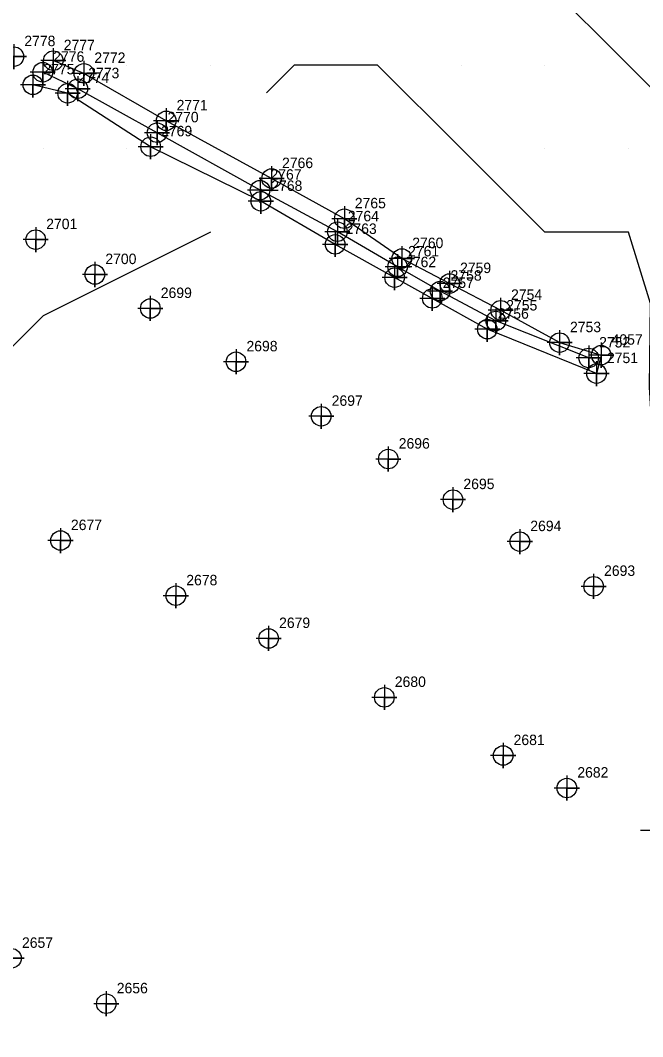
# Model space of a CAD drawing. Extents: x 2062781 to 2066835, y 358981 to 366501.
# Drawn here: x 2064893.4 to 2065042.3, y 362747.2 to 362990.5 of the extents above; entities that cross this region are included whole.
import ezdxf

# ---------------------------------------------------------------- set-up
doc = ezdxf.new("R2010")
doc.units = 0
for name, color, linetype in [('Exist DTM Breakline', 7, 'Continuous'), ('Exist DTM Breakline Cogo Number', 7, 'Continuous'), ('Exist DTM Breakline Cogo Point CELL', 7, 'Continuous'), ('Exist DTM Regular Point CELL', 7, 'Continuous'), ('Exist DTM Regular Point Cogo Number', 7, 'Continuous'), ('Exist DTM Ridgeline', 7, 'Continuous'), ('Exist DTM Ridgeline Cogo Number', 7, 'Continuous'), ('Exist DTM Ridgeline Cogo Point CELL', 7, 'Continuous'), ('PH Exist DTM Breakline', 7, 'Continuous'), ('PH Exist DTM Point', 7, 'Continuous')]:
    doc.layers.add(name, color=color, linetype=linetype)

msp = doc.modelspace()

# ---------------------------------------------------------------- linework, layer by layer
at = {"layer": 'Exist DTM Breakline'}
msp.add_lwpolyline([(2065029.34, 362909.68), (2065007.12, 362918.53), (2064993.8, 362925.67), (2064983.64, 362931.48), (2064969.23, 362939.88), (2064950.72, 362949.83), (2064926.1, 362963.57), (2064907.13, 362974.11), (2064898.75, 362978.05)], dxfattribs=at)
at = {"layer": 'Exist DTM Breakline Cogo Point CELL'}
for points in [[(2064898.75, 362981.05), (2064898.75, 362975.05), (2064898.75, 362978.05), (2064901.75, 362978.05), (2064895.75, 362978.05)], [(2064898.75, 362981.05), (2064898.75, 362975.05), (2064898.75, 362978.05), (2064901.75, 362978.05), (2064895.75, 362978.05)], [(2064898.75, 362981.05), (2064898.75, 362975.05), (2064898.75, 362978.05), (2064901.75, 362978.05), (2064895.75, 362978.05)], [(2064907.13, 362977.11), (2064907.13, 362971.11), (2064907.13, 362974.11), (2064910.13, 362974.11), (2064904.13, 362974.11)], [(2064907.13, 362977.11), (2064907.13, 362971.11), (2064907.13, 362974.11), (2064910.13, 362974.11), (2064904.13, 362974.11)], [(2064907.13, 362977.11), (2064907.13, 362971.11), (2064907.13, 362974.11), (2064910.13, 362974.11), (2064904.13, 362974.11)], [(2064926.1, 362966.57), (2064926.1, 362960.57), (2064926.1, 362963.57), (2064929.1, 362963.57), (2064923.1, 362963.57)], [(2064926.1, 362966.57), (2064926.1, 362960.57), (2064926.1, 362963.57), (2064929.1, 362963.57), (2064923.1, 362963.57)], [(2064926.1, 362966.57), (2064926.1, 362960.57), (2064926.1, 362963.57), (2064929.1, 362963.57), (2064923.1, 362963.57)], [(2064950.72, 362952.83), (2064950.72, 362946.83), (2064950.72, 362949.83), (2064953.72, 362949.83), (2064947.72, 362949.83)], [(2064950.72, 362952.83), (2064950.72, 362946.83), (2064950.72, 362949.83), (2064953.72, 362949.83), (2064947.72, 362949.83)], [(2064950.72, 362952.83), (2064950.72, 362946.83), (2064950.72, 362949.83), (2064953.72, 362949.83), (2064947.72, 362949.83)], [(2064969.23, 362942.88), (2064969.23, 362936.88), (2064969.23, 362939.88), (2064972.23, 362939.88), (2064966.23, 362939.88)], [(2064969.23, 362942.88), (2064969.23, 362936.88), (2064969.23, 362939.88), (2064972.23, 362939.88), (2064966.23, 362939.88)], [(2064969.23, 362942.88), (2064969.23, 362936.88), (2064969.23, 362939.88), (2064972.23, 362939.88), (2064966.23, 362939.88)], [(2064983.64, 362934.48), (2064983.64, 362928.48), (2064983.64, 362931.48), (2064986.64, 362931.48), (2064980.64, 362931.48)], [(2064983.64, 362934.48), (2064983.64, 362928.48), (2064983.64, 362931.48), (2064986.64, 362931.48), (2064980.64, 362931.48)], [(2064983.64, 362934.48), (2064983.64, 362928.48), (2064983.64, 362931.48), (2064986.64, 362931.48), (2064980.64, 362931.48)], [(2064993.8, 362928.67), (2064993.8, 362922.67), (2064993.8, 362925.67), (2064996.8, 362925.67), (2064990.8, 362925.67)], [(2064993.8, 362928.67), (2064993.8, 362922.67), (2064993.8, 362925.67), (2064996.8, 362925.67), (2064990.8, 362925.67)], [(2064993.8, 362928.67), (2064993.8, 362922.67), (2064993.8, 362925.67), (2064996.8, 362925.67), (2064990.8, 362925.67)], [(2065007.12, 362921.53), (2065007.12, 362915.53), (2065007.12, 362918.53), (2065010.12, 362918.53), (2065004.12, 362918.53)], [(2065007.12, 362921.53), (2065007.12, 362915.53), (2065007.12, 362918.53), (2065010.12, 362918.53), (2065004.12, 362918.53)], [(2065007.12, 362921.53), (2065007.12, 362915.53), (2065007.12, 362918.53), (2065010.12, 362918.53), (2065004.12, 362918.53)], [(2065029.34, 362912.68), (2065029.34, 362906.68), (2065029.34, 362909.68), (2065032.34, 362909.68), (2065026.34, 362909.68)], [(2065029.34, 362912.68), (2065029.34, 362906.68), (2065029.34, 362909.68), (2065032.34, 362909.68), (2065026.34, 362909.68)], [(2065029.34, 362912.68), (2065029.34, 362906.68), (2065029.34, 362909.68), (2065032.34, 362909.68), (2065026.34, 362909.68)]]:
    msp.add_lwpolyline(points, dxfattribs=at)
for centre in [(2064898.75, 362978.05), (2064898.75, 362978.05), (2064898.75, 362978.05), (2064907.13, 362974.11), (2064907.13, 362974.11), (2064907.13, 362974.11), (2064926.1, 362963.57), (2064926.1, 362963.57), (2064926.1, 362963.57), (2064950.72, 362949.83), (2064950.72, 362949.83), (2064950.72, 362949.83), (2064969.23, 362939.88), (2064969.23, 362939.88), (2064969.23, 362939.88), (2064983.64, 362931.48), (2064983.64, 362931.48), (2064983.64, 362931.48), (2064993.8, 362925.67), (2064993.8, 362925.67), (2064993.8, 362925.67), (2065007.12, 362918.53), (2065007.12, 362918.53), (2065007.12, 362918.53), (2065029.34, 362909.68), (2065029.34, 362909.68), (2065029.34, 362909.68)]:
    msp.add_circle(centre, 2.34, dxfattribs=at)
at = {"layer": 'Exist DTM Regular Point CELL'}
for points in [[(2064891.84, 362984.79), (2064891.84, 362978.79), (2064891.84, 362981.79), (2064894.84, 362981.79), (2064888.84, 362981.79)], [(2064897.07, 362941), (2064897.07, 362935), (2064897.07, 362938), (2064900.07, 362938), (2064894.07, 362938)], [(2064911.22, 362932.64), (2064911.22, 362926.64), (2064911.22, 362929.64), (2064914.22, 362929.64), (2064908.22, 362929.64)], [(2064924.48, 362924.52), (2064924.48, 362918.52), (2064924.48, 362921.52), (2064927.48, 362921.52), (2064921.48, 362921.52)], [(2064944.98, 362911.76), (2064944.98, 362905.76), (2064944.98, 362908.76), (2064947.98, 362908.76), (2064941.98, 362908.76)], [(2064965.36, 362898.72), (2064965.36, 362892.72), (2064965.36, 362895.72), (2064968.36, 362895.72), (2064962.36, 362895.72)], [(2064981.4, 362888.48), (2064981.4, 362882.48), (2064981.4, 362885.48), (2064984.4, 362885.48), (2064978.4, 362885.48)], [(2064996.87, 362878.78), (2064996.87, 362872.78), (2064996.87, 362875.78), (2064999.87, 362875.78), (2064993.87, 362875.78)], [(2064902.99, 362868.98), (2064902.99, 362862.98), (2064902.99, 362865.98), (2064905.99, 362865.98), (2064899.99, 362865.98)], [(2065012.87, 362868.73), (2065012.87, 362862.73), (2065012.87, 362865.73), (2065015.87, 362865.73), (2065009.87, 362865.73)], [(2065030.52, 362858.02), (2065030.52, 362852.02), (2065030.52, 362855.02), (2065033.52, 362855.02), (2065027.52, 362855.02)], [(2064930.58, 362855.77), (2064930.58, 362849.77), (2064930.58, 362852.77), (2064933.58, 362852.77), (2064927.58, 362852.77)], [(2064952.78, 362845.55), (2064952.78, 362839.55), (2064952.78, 362842.55), (2064955.78, 362842.55), (2064949.78, 362842.55)], [(2064980.46, 362831.44), (2064980.46, 362825.44), (2064980.46, 362828.44), (2064983.46, 362828.44), (2064977.46, 362828.44)], [(2065008.88, 362817.53), (2065008.88, 362811.53), (2065008.88, 362814.53), (2065011.88, 362814.53), (2065005.88, 362814.53)], [(2065024.12, 362809.75), (2065024.12, 362803.75), (2065024.12, 362806.75), (2065027.12, 362806.75), (2065021.12, 362806.75)], [(2065044.76, 362799.6), (2065044.76, 362793.6), (2065044.76, 362796.6), (2065047.76, 362796.6), (2065041.76, 362796.6)], [(2064891.28, 362769.01), (2064891.28, 362763.01), (2064891.28, 362766.01), (2064894.28, 362766.01), (2064888.28, 362766.01)], [(2064913.95, 362758.13), (2064913.95, 362752.13), (2064913.95, 362755.13), (2064916.95, 362755.13), (2064910.95, 362755.13)]]:
    msp.add_lwpolyline(points, dxfattribs=at)
for centre in [(2064891.84, 362981.79), (2064897.07, 362938), (2064911.22, 362929.64), (2064924.48, 362921.52), (2064944.98, 362908.76), (2064965.36, 362895.72), (2064981.4, 362885.48), (2064996.87, 362875.78), (2064902.99, 362865.98), (2065012.87, 362865.73), (2065030.52, 362855.02), (2064930.58, 362852.77), (2064952.78, 362842.55), (2064980.46, 362828.44), (2065008.88, 362814.53), (2065024.12, 362806.75), (2064891.28, 362766.01), (2064913.95, 362755.13)]:
    msp.add_circle(centre, 2.34, dxfattribs=at)
at = {"layer": 'Exist DTM Ridgeline'}
for points in [[(2065022.37, 362913.34), (2065008.27, 362921.08), (2064996.07, 362927.49), (2064984.64, 362933.46), (2064970.89, 362942.99), (2064953.49, 362952.61), (2064928.27, 362966.43), (2064908.59, 362977.78), (2064901.27, 362980.82)], [(2065031.21, 362905.94), (2065005.09, 362916.56), (2064991.94, 362923.93), (2064982.92, 362928.9), (2064968.7, 362936.86), (2064950.91, 362947.16), (2064924.56, 362960.22), (2064904.7, 362973.01), (2064896.39, 362975.04)], [(2065022.37, 362913.34), (2065032.32, 362910.34), (2065031.21, 362905.94)]]:
    msp.add_lwpolyline(points, dxfattribs=at)
at = {"layer": 'Exist DTM Ridgeline Cogo Point CELL'}
for points in [[(2064901.27, 362983.82), (2064901.27, 362977.82), (2064901.27, 362980.82), (2064904.27, 362980.82), (2064898.27, 362980.82)], [(2064901.27, 362983.82), (2064901.27, 362977.82), (2064901.27, 362980.82), (2064904.27, 362980.82), (2064898.27, 362980.82)], [(2064901.27, 362983.82), (2064901.27, 362977.82), (2064901.27, 362980.82), (2064904.27, 362980.82), (2064898.27, 362980.82)], [(2064908.59, 362980.78), (2064908.59, 362974.78), (2064908.59, 362977.78), (2064911.59, 362977.78), (2064905.59, 362977.78)], [(2064908.59, 362980.78), (2064908.59, 362974.78), (2064908.59, 362977.78), (2064911.59, 362977.78), (2064905.59, 362977.78)], [(2064908.59, 362980.78), (2064908.59, 362974.78), (2064908.59, 362977.78), (2064911.59, 362977.78), (2064905.59, 362977.78)], [(2064896.39, 362978.04), (2064896.39, 362972.04), (2064896.39, 362975.04), (2064899.39, 362975.04), (2064893.39, 362975.04)], [(2064896.39, 362978.04), (2064896.39, 362972.04), (2064896.39, 362975.04), (2064899.39, 362975.04), (2064893.39, 362975.04)], [(2064896.39, 362978.04), (2064896.39, 362972.04), (2064896.39, 362975.04), (2064899.39, 362975.04), (2064893.39, 362975.04)], [(2064904.7, 362976.01), (2064904.7, 362970.01), (2064904.7, 362973.01), (2064907.7, 362973.01), (2064901.7, 362973.01)], [(2064904.7, 362976.01), (2064904.7, 362970.01), (2064904.7, 362973.01), (2064907.7, 362973.01), (2064901.7, 362973.01)], [(2064904.7, 362976.01), (2064904.7, 362970.01), (2064904.7, 362973.01), (2064907.7, 362973.01), (2064901.7, 362973.01)], [(2064928.27, 362969.43), (2064928.27, 362963.43), (2064928.27, 362966.43), (2064931.27, 362966.43), (2064925.27, 362966.43)], [(2064928.27, 362969.43), (2064928.27, 362963.43), (2064928.27, 362966.43), (2064931.27, 362966.43), (2064925.27, 362966.43)], [(2064928.27, 362969.43), (2064928.27, 362963.43), (2064928.27, 362966.43), (2064931.27, 362966.43), (2064925.27, 362966.43)], [(2064924.56, 362963.22), (2064924.56, 362957.22), (2064924.56, 362960.22), (2064927.56, 362960.22), (2064921.56, 362960.22)], [(2064924.56, 362963.22), (2064924.56, 362957.22), (2064924.56, 362960.22), (2064927.56, 362960.22), (2064921.56, 362960.22)], [(2064924.56, 362963.22), (2064924.56, 362957.22), (2064924.56, 362960.22), (2064927.56, 362960.22), (2064921.56, 362960.22)], [(2064953.49, 362955.61), (2064953.49, 362949.61), (2064953.49, 362952.61), (2064956.49, 362952.61), (2064950.49, 362952.61)], [(2064953.49, 362955.61), (2064953.49, 362949.61), (2064953.49, 362952.61), (2064956.49, 362952.61), (2064950.49, 362952.61)], [(2064953.49, 362955.61), (2064953.49, 362949.61), (2064953.49, 362952.61), (2064956.49, 362952.61), (2064950.49, 362952.61)], [(2064950.91, 362950.16), (2064950.91, 362944.16), (2064950.91, 362947.16), (2064953.91, 362947.16), (2064947.91, 362947.16)], [(2064950.91, 362950.16), (2064950.91, 362944.16), (2064950.91, 362947.16), (2064953.91, 362947.16), (2064947.91, 362947.16)], [(2064950.91, 362950.16), (2064950.91, 362944.16), (2064950.91, 362947.16), (2064953.91, 362947.16), (2064947.91, 362947.16)], [(2064970.89, 362945.99), (2064970.89, 362939.99), (2064970.89, 362942.99), (2064973.89, 362942.99), (2064967.89, 362942.99)], [(2064970.89, 362945.99), (2064970.89, 362939.99), (2064970.89, 362942.99), (2064973.89, 362942.99), (2064967.89, 362942.99)], [(2064970.89, 362945.99), (2064970.89, 362939.99), (2064970.89, 362942.99), (2064973.89, 362942.99), (2064967.89, 362942.99)], [(2064968.7, 362939.86), (2064968.7, 362933.86), (2064968.7, 362936.86), (2064971.7, 362936.86), (2064965.7, 362936.86)], [(2064968.7, 362939.86), (2064968.7, 362933.86), (2064968.7, 362936.86), (2064971.7, 362936.86), (2064965.7, 362936.86)], [(2064968.7, 362939.86), (2064968.7, 362933.86), (2064968.7, 362936.86), (2064971.7, 362936.86), (2064965.7, 362936.86)], [(2064984.64, 362936.46), (2064984.64, 362930.46), (2064984.64, 362933.46), (2064987.64, 362933.46), (2064981.64, 362933.46)], [(2064984.64, 362936.46), (2064984.64, 362930.46), (2064984.64, 362933.46), (2064987.64, 362933.46), (2064981.64, 362933.46)], [(2064984.64, 362936.46), (2064984.64, 362930.46), (2064984.64, 362933.46), (2064987.64, 362933.46), (2064981.64, 362933.46)], [(2064982.92, 362931.9), (2064982.92, 362925.9), (2064982.92, 362928.9), (2064985.92, 362928.9), (2064979.92, 362928.9)], [(2064982.92, 362931.9), (2064982.92, 362925.9), (2064982.92, 362928.9), (2064985.92, 362928.9), (2064979.92, 362928.9)], [(2064982.92, 362931.9), (2064982.92, 362925.9), (2064982.92, 362928.9), (2064985.92, 362928.9), (2064979.92, 362928.9)], [(2064996.07, 362930.49), (2064996.07, 362924.49), (2064996.07, 362927.49), (2064999.07, 362927.49), (2064993.07, 362927.49)], [(2064996.07, 362930.49), (2064996.07, 362924.49), (2064996.07, 362927.49), (2064999.07, 362927.49), (2064993.07, 362927.49)], [(2064996.07, 362930.49), (2064996.07, 362924.49), (2064996.07, 362927.49), (2064999.07, 362927.49), (2064993.07, 362927.49)], [(2064991.94, 362926.93), (2064991.94, 362920.93), (2064991.94, 362923.93), (2064994.94, 362923.93), (2064988.94, 362923.93)], [(2064991.94, 362926.93), (2064991.94, 362920.93), (2064991.94, 362923.93), (2064994.94, 362923.93), (2064988.94, 362923.93)], [(2064991.94, 362926.93), (2064991.94, 362920.93), (2064991.94, 362923.93), (2064994.94, 362923.93), (2064988.94, 362923.93)], [(2065008.27, 362924.08), (2065008.27, 362918.08), (2065008.27, 362921.08), (2065011.27, 362921.08), (2065005.27, 362921.08)], [(2065008.27, 362924.08), (2065008.27, 362918.08), (2065008.27, 362921.08), (2065011.27, 362921.08), (2065005.27, 362921.08)], [(2065008.27, 362924.08), (2065008.27, 362918.08), (2065008.27, 362921.08), (2065011.27, 362921.08), (2065005.27, 362921.08)], [(2065005.09, 362919.56), (2065005.09, 362913.56), (2065005.09, 362916.56), (2065008.09, 362916.56), (2065002.09, 362916.56)], [(2065005.09, 362919.56), (2065005.09, 362913.56), (2065005.09, 362916.56), (2065008.09, 362916.56), (2065002.09, 362916.56)], [(2065005.09, 362919.56), (2065005.09, 362913.56), (2065005.09, 362916.56), (2065008.09, 362916.56), (2065002.09, 362916.56)], [(2065022.37, 362916.34), (2065022.37, 362910.34), (2065022.37, 362913.34), (2065025.37, 362913.34), (2065019.37, 362913.34)], [(2065022.37, 362916.34), (2065022.37, 362910.34), (2065022.37, 362913.34), (2065025.37, 362913.34), (2065019.37, 362913.34)], [(2065022.37, 362916.34), (2065022.37, 362910.34), (2065022.37, 362913.34), (2065025.37, 362913.34), (2065019.37, 362913.34)], [(2065032.32, 362913.34), (2065032.32, 362907.34), (2065032.32, 362910.34), (2065035.32, 362910.34), (2065029.32, 362910.34)], [(2065032.32, 362913.34), (2065032.32, 362907.34), (2065032.32, 362910.34), (2065035.32, 362910.34), (2065029.32, 362910.34)], [(2065032.32, 362913.34), (2065032.32, 362907.34), (2065032.32, 362910.34), (2065035.32, 362910.34), (2065029.32, 362910.34)], [(2065031.21, 362908.94), (2065031.21, 362902.94), (2065031.21, 362905.94), (2065034.21, 362905.94), (2065028.21, 362905.94)], [(2065031.21, 362908.94), (2065031.21, 362902.94), (2065031.21, 362905.94), (2065034.21, 362905.94), (2065028.21, 362905.94)], [(2065031.21, 362908.94), (2065031.21, 362902.94), (2065031.21, 362905.94), (2065034.21, 362905.94), (2065028.21, 362905.94)]]:
    msp.add_lwpolyline(points, dxfattribs=at)
for centre in [(2064901.27, 362980.82), (2064901.27, 362980.82), (2064901.27, 362980.82), (2064908.59, 362977.78), (2064908.59, 362977.78), (2064908.59, 362977.78), (2064896.39, 362975.04), (2064896.39, 362975.04), (2064896.39, 362975.04), (2064904.7, 362973.01), (2064904.7, 362973.01), (2064904.7, 362973.01), (2064928.27, 362966.43), (2064928.27, 362966.43), (2064928.27, 362966.43), (2064924.56, 362960.22), (2064924.56, 362960.22), (2064924.56, 362960.22), (2064953.49, 362952.61), (2064953.49, 362952.61), (2064953.49, 362952.61), (2064950.91, 362947.16), (2064950.91, 362947.16), (2064950.91, 362947.16), (2064970.89, 362942.99), (2064970.89, 362942.99), (2064970.89, 362942.99), (2064968.7, 362936.86), (2064968.7, 362936.86), (2064968.7, 362936.86), (2064984.64, 362933.46), (2064984.64, 362933.46), (2064984.64, 362933.46), (2064982.92, 362928.9), (2064982.92, 362928.9), (2064982.92, 362928.9), (2064996.07, 362927.49), (2064996.07, 362927.49), (2064996.07, 362927.49), (2064991.94, 362923.93), (2064991.94, 362923.93), (2064991.94, 362923.93), (2065008.27, 362921.08), (2065008.27, 362921.08), (2065008.27, 362921.08), (2065005.09, 362916.56), (2065005.09, 362916.56), (2065005.09, 362916.56), (2065022.37, 362913.34), (2065022.37, 362913.34), (2065022.37, 362913.34), (2065032.32, 362910.34), (2065032.32, 362910.34), (2065032.32, 362910.34), (2065031.21, 362905.94), (2065031.21, 362905.94), (2065031.21, 362905.94)]:
    msp.add_circle(centre, 2.34, dxfattribs=at)
at = {"layer": 'PH Exist DTM Breakline'}
for points in [[(2064991.78, 363126.64), (2064977.31, 363101.45), (2064958.86, 363079.76), (2064938.86, 363059.76), (2064938.82, 363039.78), (2064958.86, 363019.76), (2064978.86, 363019.76), (2064998.86, 363019.76), (2065018.86, 362999.76), (2065038.86, 362979.76), (2065058.86, 362959.76), (2065076.89, 362953.7), (2065097.98, 362937.28), (2065118.86, 362919.76), (2065137.94, 362915.92), (2065158.86, 362899.76), (2065165.37, 362895.19)], [(2064878.86, 362519.76), (2064898.86, 362499.76), (2064938.84, 362499.72), (2064958.86, 362519.76), (2064978.86, 362559.76), (2064998.86, 362599.76), (2065018.86, 362639.76), (2065038.86, 362699.76), (2065058.86, 362759.76), (2065058.86, 362779.76), (2065058.86, 362799.76), (2065058.86, 362819.76), (2065058.86, 362839.76), (2065052.6, 362858.76), (2065045.36, 362879), (2065043.85, 362902.68), (2065044.1, 362922.72), (2065038.86, 362939.76), (2065018.86, 362939.76), (2064998.86, 362959.76), (2064978.86, 362979.76), (2064958.86, 362979.76), (2064952.26, 362973.16)], [(2064938.86, 362939.76), (2064898.86, 362919.76), (2064878.86, 362899.76), (2064858.86, 362859.76), (2064878.86, 362839.76), (2064878.86, 362819.76), (2064878.86, 362799.76), (2064858.86, 362759.76), (2064838.86, 362739.76), (2064818.86, 362719.76), (2064798.86, 362679.76), (2064798.86, 362659.76), (2064778.86, 362639.76), (2064758.86, 362619.76), (2064738.86, 362579.76), (2064738.86, 362559.76), (2064738.86, 362539.76), (2064738.86, 362519.76), (2064738.6, 362499.33), (2064738.86, 362479.76), (2064718.86, 362459.76), (2064698.86, 362459.76), (2064658.86, 362419.76)]]:
    msp.add_lwpolyline(points, dxfattribs=at)
at = {"layer": 'PH Exist DTM Point'}
for p, q in [((2064918.86, 362979.76), (2064918.86, 362979.76)), ((2064938.86, 362979.76), (2064938.86, 362979.76)), ((2064998.86, 362979.76), (2064998.86, 362979.76)), ((2065018.86, 362979.76), (2065018.86, 362979.76)), ((2064898.86, 362959.76), (2064898.86, 362959.76)), ((2064918.86, 362959.76), (2064918.86, 362959.76)), ((2065018.86, 362959.76), (2065018.86, 362959.76)), ((2065038.86, 362959.76), (2065038.86, 362959.76)), ((2064898.86, 362939.76), (2064898.86, 362939.76))]:
    msp.add_line(p, q, dxfattribs=at)

# ---------------------------------------------------------------- texts
at = {"layer": 'Exist DTM Breakline Cogo Number'}
for s, p in [('2776', (2064901.25, 362980.55)), ('2776', (2064901.25, 362980.55)), ('2776', (2064901.25, 362980.55)), ('2773', (2064909.63, 362976.61)), ('2773', (2064909.63, 362976.61)), ('2773', (2064909.63, 362976.61)), ('2770', (2064928.6, 362966.07)), ('2770', (2064928.6, 362966.07)), ('2770', (2064928.6, 362966.07)), ('2767', (2064953.22, 362952.33)), ('2767', (2064953.22, 362952.33)), ('2767', (2064953.22, 362952.33)), ('2764', (2064971.73, 362942.38)), ('2764', (2064971.73, 362942.38)), ('2764', (2064971.73, 362942.38)), ('2761', (2064986.14, 362933.98)), ('2761', (2064986.14, 362933.98)), ('2761', (2064986.14, 362933.98)), ('2758', (2064996.3, 362928.17)), ('2758', (2064996.3, 362928.17)), ('2758', (2064996.3, 362928.17)), ('2755', (2065009.62, 362921.03)), ('2755', (2065009.62, 362921.03)), ('2755', (2065009.62, 362921.03)), ('2752', (2065031.84, 362912.18)), ('2752', (2065031.84, 362912.18)), ('2752', (2065031.84, 362912.18))]:
    msp.add_text(s, height=2.5, dxfattribs=at).set_placement(p)
at = {"layer": 'Exist DTM Regular Point Cogo Number'}
for s, p in [('2778', (2064894.34, 362984.29)), ('2778', (2064894.34, 362984.29)), ('2778', (2064894.34, 362984.29)), ('2701', (2064899.57, 362940.5)), ('2701', (2064899.57, 362940.5)), ('2701', (2064899.57, 362940.5)), ('2700', (2064913.72, 362932.14)), ('2700', (2064913.72, 362932.14)), ('2700', (2064913.72, 362932.14)), ('2699', (2064926.98, 362924.02)), ('2699', (2064926.98, 362924.02)), ('2699', (2064926.98, 362924.02)), ('2698', (2064947.48, 362911.26)), ('2698', (2064947.48, 362911.26)), ('2698', (2064947.48, 362911.26)), ('2697', (2064967.86, 362898.22)), ('2697', (2064967.86, 362898.22)), ('2697', (2064967.86, 362898.22)), ('2696', (2064983.9, 362887.98)), ('2696', (2064983.9, 362887.98)), ('2696', (2064983.9, 362887.98)), ('2695', (2064999.37, 362878.28)), ('2695', (2064999.37, 362878.28)), ('2695', (2064999.37, 362878.28)), ('2677', (2064905.49, 362868.48)), ('2677', (2064905.49, 362868.48)), ('2677', (2064905.49, 362868.48)), ('2694', (2065015.37, 362868.23)), ('2694', (2065015.37, 362868.23)), ('2694', (2065015.37, 362868.23)), ('2693', (2065033.02, 362857.52)), ('2693', (2065033.02, 362857.52)), ('2693', (2065033.02, 362857.52)), ('2678', (2064933.08, 362855.27)), ('2678', (2064933.08, 362855.27)), ('2678', (2064933.08, 362855.27)), ('2679', (2064955.28, 362845.05)), ('2679', (2064955.28, 362845.05)), ('2679', (2064955.28, 362845.05)), ('2680', (2064982.96, 362830.94)), ('2680', (2064982.96, 362830.94)), ('2680', (2064982.96, 362830.94)), ('2681', (2065011.38, 362817.03)), ('2681', (2065011.38, 362817.03)), ('2681', (2065011.38, 362817.03)), ('2682', (2065026.62, 362809.25)), ('2682', (2065026.62, 362809.25)), ('2682', (2065026.62, 362809.25)), ('2657', (2064893.78, 362768.51)), ('2657', (2064893.78, 362768.51)), ('2657', (2064893.78, 362768.51)), ('2656', (2064916.45, 362757.63)), ('2656', (2064916.45, 362757.63)), ('2656', (2064916.45, 362757.63))]:
    msp.add_text(s, height=2.5, dxfattribs=at).set_placement(p)
at = {"layer": 'Exist DTM Ridgeline Cogo Number'}
for s, p in [('2777', (2064903.77, 362983.32)), ('2777', (2064903.77, 362983.32)), ('2777', (2064903.77, 362983.32)), ('2772', (2064911.09, 362980.28)), ('2772', (2064911.09, 362980.28)), ('2772', (2064911.09, 362980.28)), ('2775', (2064898.89, 362977.54)), ('2775', (2064898.89, 362977.54)), ('2775', (2064898.89, 362977.54)), ('2774', (2064907.2, 362975.51)), ('2774', (2064907.2, 362975.51)), ('2774', (2064907.2, 362975.51)), ('2771', (2064930.77, 362968.93)), ('2771', (2064930.77, 362968.93)), ('2771', (2064930.77, 362968.93)), ('2769', (2064927.06, 362962.72)), ('2769', (2064927.06, 362962.72)), ('2769', (2064927.06, 362962.72)), ('2766', (2064955.99, 362955.11)), ('2766', (2064955.99, 362955.11)), ('2766', (2064955.99, 362955.11)), ('2768', (2064953.41, 362949.66)), ('2768', (2064953.41, 362949.66)), ('2768', (2064953.41, 362949.66)), ('2765', (2064973.39, 362945.49)), ('2765', (2064973.39, 362945.49)), ('2765', (2064973.39, 362945.49)), ('2763', (2064971.2, 362939.36)), ('2763', (2064971.2, 362939.36)), ('2763', (2064971.2, 362939.36)), ('2760', (2064987.14, 362935.96)), ('2760', (2064987.14, 362935.96)), ('2760', (2064987.14, 362935.96)), ('2762', (2064985.42, 362931.4)), ('2762', (2064985.42, 362931.4)), ('2762', (2064985.42, 362931.4)), ('2759', (2064998.57, 362929.99)), ('2759', (2064998.57, 362929.99)), ('2759', (2064998.57, 362929.99)), ('2757', (2064994.44, 362926.43)), ('2757', (2064994.44, 362926.43)), ('2757', (2064994.44, 362926.43)), ('2754', (2065010.77, 362923.58)), ('2754', (2065010.77, 362923.58)), ('2754', (2065010.77, 362923.58)), ('2756', (2065007.59, 362919.06)), ('2756', (2065007.59, 362919.06)), ('2756', (2065007.59, 362919.06)), ('2753', (2065024.87, 362915.84)), ('2753', (2065024.87, 362915.84)), ('2753', (2065024.87, 362915.84)), ('4057', (2065034.82, 362912.84)), ('4057', (2065034.82, 362912.84)), ('4057', (2065034.82, 362912.84)), ('2751', (2065033.71, 362908.44)), ('2751', (2065033.71, 362908.44)), ('2751', (2065033.71, 362908.44))]:
    msp.add_text(s, height=2.5, dxfattribs=at).set_placement(p)

doc.saveas('drawing.dxf')
